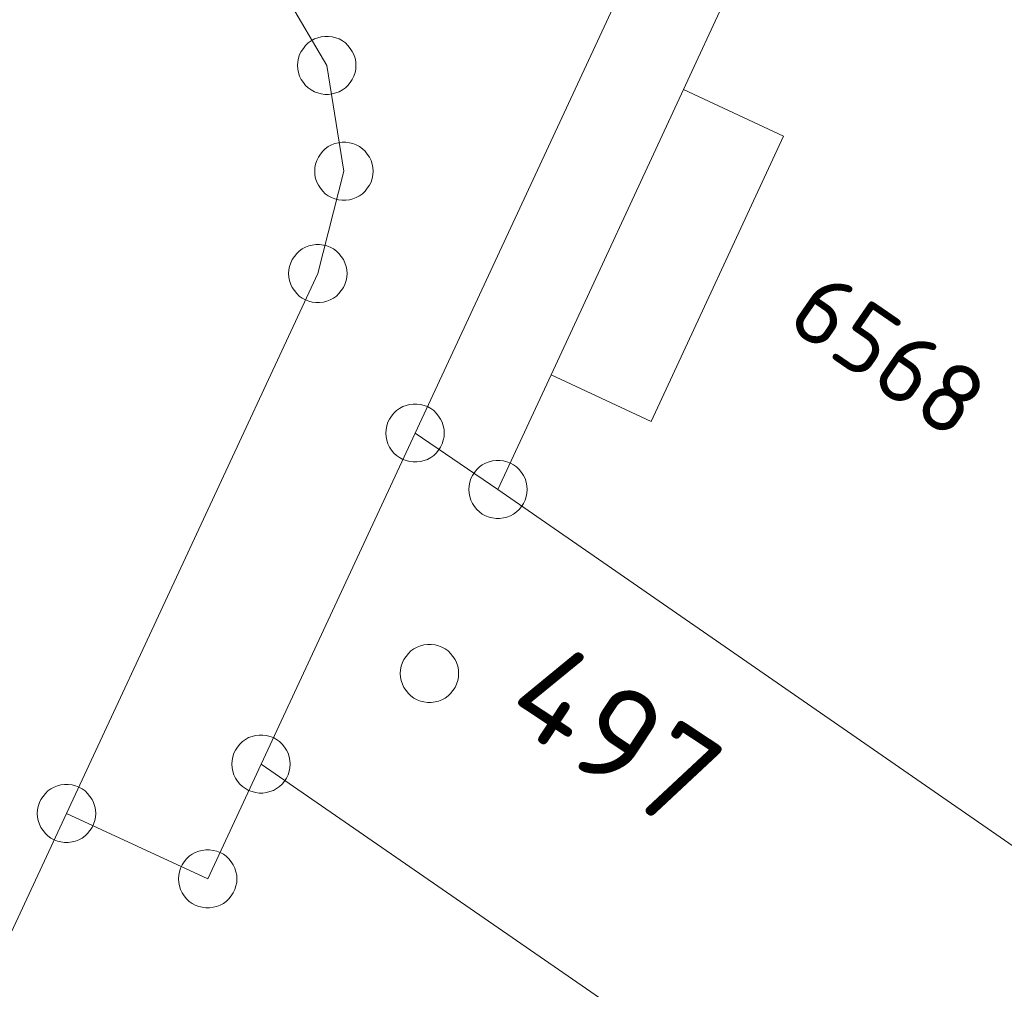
# Model space of a CAD drawing. Header units: metres. Extents: x 3425540 to 3446143, y 5432760 to 5444637.
# Tile 654 of 656: x 3444761 to 3444787, y 5435947 to 5435972. Entities that reach past the tile are written whole.
import ezdxf

# ---------------------------------------------------------------- set-up
doc = ezdxf.new("R2010")
doc.units = ezdxf.units.M
doc.layers.add('B_Bestand', color=9, linetype='Continuous', lineweight=18)
doc.layers.add('B_Flurgrenzen', color=9, linetype='Continuous', lineweight=18)
doc.styles.get("Standard").update_dxf_attribs({"font": 'isocpeur.ttf'})

msp = doc.modelspace()

# ---------------------------------------------------------------- linework, layer by layer
at = {"layer": 'B_Bestand'}
msp.add_lwpolyline([(3444777.647, 5435961.796), (3444781.048, 5435969.13), (3444778.474, 5435970.323), (3444775.073, 5435962.989), (3444777.647, 5435961.796)], dxfattribs=at)
at = {"layer": 'B_Flurgrenzen'}
for p, q in [((3444771.576, 5435961.496), (3444785.176, 5435990.717)), ((3444778.474, 5435970.323), (3444787.226, 5435989.187)), ((3444767.926, 5435973.296), (3444769.306, 5435970.946)), ((3444769.306, 5435970.946), (3444769.746, 5435968.226)), ((3444775.072, 5435962.99), (3444778.474, 5435970.323)), ((3444769.076, 5435965.596), (3444769.746, 5435968.226)), ((3444762.616, 5435951.716), (3444769.076, 5435965.596)), ((3444773.706, 5435960.046), (3444775.072, 5435962.99)), ((3444767.616, 5435952.986), (3444771.576, 5435961.496)), ((3444771.576, 5435961.496), (3444773.706, 5435960.046)), ((3444773.706, 5435960.046), (3444790.546, 5435948.386)), ((3444766.246, 5435950.036), (3444767.616, 5435952.986)), ((3444767.616, 5435952.986), (3444788.957, 5435938.256)), ((3444755.539, 5435936.517), (3444762.616, 5435951.716)), ((3444762.616, 5435951.716), (3444766.246, 5435950.036))]:
    msp.add_line(p, q, dxfattribs=at)
for points in [[(3444770.056, 5435970.946), (3444770.05, 5435971.04), (3444770.032, 5435971.129), (3444770.003, 5435971.224), (3444769.962, 5435971.306), (3444769.908, 5435971.383), (3444769.849, 5435971.46), (3444769.784, 5435971.525), (3444769.708, 5435971.578), (3444769.625, 5435971.625), (3444769.536, 5435971.655), (3444769.448, 5435971.678), (3444769.353, 5435971.69), (3444769.259, 5435971.69), (3444769.164, 5435971.678), (3444769.076, 5435971.655), (3444768.987, 5435971.625), (3444768.904, 5435971.578), (3444768.828, 5435971.525), (3444768.763, 5435971.46), (3444768.704, 5435971.383), (3444768.65, 5435971.306), (3444768.609, 5435971.224), (3444768.58, 5435971.129), (3444768.562, 5435971.04), (3444768.556, 5435970.946), (3444768.562, 5435970.852), (3444768.58, 5435970.763), (3444768.609, 5435970.668), (3444768.65, 5435970.586), (3444768.704, 5435970.509), (3444768.763, 5435970.432), (3444768.828, 5435970.367), (3444768.904, 5435970.314), (3444768.987, 5435970.267), (3444769.076, 5435970.237), (3444769.164, 5435970.214), (3444769.259, 5435970.202), (3444769.353, 5435970.202), (3444769.448, 5435970.214), (3444769.536, 5435970.237), (3444769.625, 5435970.267), (3444769.708, 5435970.314), (3444769.784, 5435970.367), (3444769.849, 5435970.432), (3444769.908, 5435970.509), (3444769.962, 5435970.586), (3444770.003, 5435970.668), (3444770.032, 5435970.763), (3444770.05, 5435970.852), (3444770.056, 5435970.946)], [(3444770.496, 5435968.226), (3444770.49, 5435968.32), (3444770.472, 5435968.409), (3444770.443, 5435968.504), (3444770.402, 5435968.586), (3444770.348, 5435968.663), (3444770.289, 5435968.74), (3444770.224, 5435968.805), (3444770.148, 5435968.858), (3444770.065, 5435968.905), (3444769.976, 5435968.935), (3444769.888, 5435968.958), (3444769.793, 5435968.97), (3444769.699, 5435968.97), (3444769.604, 5435968.958), (3444769.516, 5435968.935), (3444769.427, 5435968.905), (3444769.344, 5435968.858), (3444769.268, 5435968.805), (3444769.203, 5435968.74), (3444769.144, 5435968.663), (3444769.09, 5435968.586), (3444769.049, 5435968.504), (3444769.02, 5435968.409), (3444769.002, 5435968.32), (3444768.996, 5435968.226), (3444769.002, 5435968.132), (3444769.02, 5435968.043), (3444769.049, 5435967.948), (3444769.09, 5435967.866), (3444769.144, 5435967.789), (3444769.203, 5435967.712), (3444769.268, 5435967.647), (3444769.344, 5435967.594), (3444769.427, 5435967.547), (3444769.516, 5435967.517), (3444769.604, 5435967.494), (3444769.699, 5435967.482), (3444769.793, 5435967.482), (3444769.888, 5435967.494), (3444769.976, 5435967.517), (3444770.065, 5435967.547), (3444770.148, 5435967.594), (3444770.224, 5435967.647), (3444770.289, 5435967.712), (3444770.348, 5435967.789), (3444770.402, 5435967.866), (3444770.443, 5435967.948), (3444770.472, 5435968.043), (3444770.49, 5435968.132), (3444770.496, 5435968.226)], [(3444769.826, 5435965.596), (3444769.82, 5435965.69), (3444769.802, 5435965.779), (3444769.773, 5435965.874), (3444769.732, 5435965.956), (3444769.678, 5435966.033), (3444769.619, 5435966.11), (3444769.554, 5435966.175), (3444769.478, 5435966.228), (3444769.395, 5435966.275), (3444769.306, 5435966.305), (3444769.218, 5435966.328), (3444769.123, 5435966.34), (3444769.029, 5435966.34), (3444768.934, 5435966.328), (3444768.846, 5435966.305), (3444768.757, 5435966.275), (3444768.674, 5435966.228), (3444768.598, 5435966.175), (3444768.533, 5435966.11), (3444768.474, 5435966.033), (3444768.42, 5435965.956), (3444768.379, 5435965.874), (3444768.35, 5435965.779), (3444768.332, 5435965.69), (3444768.326, 5435965.596), (3444768.332, 5435965.502), (3444768.35, 5435965.413), (3444768.379, 5435965.318), (3444768.42, 5435965.236), (3444768.474, 5435965.159), (3444768.533, 5435965.082), (3444768.598, 5435965.017), (3444768.674, 5435964.964), (3444768.757, 5435964.917), (3444768.846, 5435964.887), (3444768.934, 5435964.864), (3444769.029, 5435964.852), (3444769.123, 5435964.852), (3444769.218, 5435964.864), (3444769.306, 5435964.887), (3444769.395, 5435964.917), (3444769.478, 5435964.964), (3444769.554, 5435965.017), (3444769.619, 5435965.082), (3444769.678, 5435965.159), (3444769.732, 5435965.236), (3444769.773, 5435965.318), (3444769.802, 5435965.413), (3444769.82, 5435965.502), (3444769.826, 5435965.596)], [(3444772.326, 5435961.496), (3444772.32, 5435961.59), (3444772.302, 5435961.679), (3444772.273, 5435961.774), (3444772.232, 5435961.856), (3444772.178, 5435961.933), (3444772.119, 5435962.01), (3444772.054, 5435962.075), (3444771.978, 5435962.128), (3444771.895, 5435962.175), (3444771.806, 5435962.205), (3444771.718, 5435962.228), (3444771.623, 5435962.24), (3444771.529, 5435962.24), (3444771.434, 5435962.228), (3444771.346, 5435962.205), (3444771.257, 5435962.175), (3444771.174, 5435962.128), (3444771.098, 5435962.075), (3444771.033, 5435962.01), (3444770.974, 5435961.933), (3444770.92, 5435961.856), (3444770.879, 5435961.774), (3444770.85, 5435961.679), (3444770.832, 5435961.59), (3444770.826, 5435961.496), (3444770.832, 5435961.402), (3444770.85, 5435961.313), (3444770.879, 5435961.218), (3444770.92, 5435961.136), (3444770.974, 5435961.059), (3444771.033, 5435960.982), (3444771.098, 5435960.917), (3444771.174, 5435960.864), (3444771.257, 5435960.817), (3444771.346, 5435960.787), (3444771.434, 5435960.764), (3444771.529, 5435960.752), (3444771.623, 5435960.752), (3444771.718, 5435960.764), (3444771.806, 5435960.787), (3444771.895, 5435960.817), (3444771.978, 5435960.864), (3444772.054, 5435960.917), (3444772.119, 5435960.982), (3444772.178, 5435961.059), (3444772.232, 5435961.136), (3444772.273, 5435961.218), (3444772.302, 5435961.313), (3444772.32, 5435961.402), (3444772.326, 5435961.496)], [(3444774.456, 5435960.046), (3444774.45, 5435960.14), (3444774.432, 5435960.229), (3444774.403, 5435960.324), (3444774.362, 5435960.406), (3444774.308, 5435960.483), (3444774.249, 5435960.56), (3444774.184, 5435960.625), (3444774.108, 5435960.678), (3444774.025, 5435960.725), (3444773.936, 5435960.755), (3444773.848, 5435960.778), (3444773.753, 5435960.79), (3444773.659, 5435960.79), (3444773.564, 5435960.778), (3444773.476, 5435960.755), (3444773.387, 5435960.725), (3444773.304, 5435960.678), (3444773.228, 5435960.625), (3444773.163, 5435960.56), (3444773.104, 5435960.483), (3444773.05, 5435960.406), (3444773.009, 5435960.324), (3444772.98, 5435960.229), (3444772.962, 5435960.14), (3444772.956, 5435960.046), (3444772.962, 5435959.952), (3444772.98, 5435959.863), (3444773.009, 5435959.768), (3444773.05, 5435959.686), (3444773.104, 5435959.609), (3444773.163, 5435959.532), (3444773.228, 5435959.467), (3444773.304, 5435959.414), (3444773.387, 5435959.367), (3444773.476, 5435959.337), (3444773.564, 5435959.314), (3444773.659, 5435959.302), (3444773.753, 5435959.302), (3444773.848, 5435959.314), (3444773.936, 5435959.337), (3444774.025, 5435959.367), (3444774.108, 5435959.414), (3444774.184, 5435959.467), (3444774.249, 5435959.532), (3444774.308, 5435959.609), (3444774.362, 5435959.686), (3444774.403, 5435959.768), (3444774.432, 5435959.863), (3444774.45, 5435959.952), (3444774.456, 5435960.046)], [(3444772.696, 5435955.316), (3444772.69, 5435955.41), (3444772.672, 5435955.499), (3444772.643, 5435955.594), (3444772.602, 5435955.676), (3444772.548, 5435955.753), (3444772.489, 5435955.83), (3444772.424, 5435955.895), (3444772.348, 5435955.948), (3444772.265, 5435955.995), (3444772.176, 5435956.025), (3444772.088, 5435956.048), (3444771.993, 5435956.06), (3444771.899, 5435956.06), (3444771.804, 5435956.048), (3444771.716, 5435956.025), (3444771.627, 5435955.995), (3444771.544, 5435955.948), (3444771.468, 5435955.895), (3444771.403, 5435955.83), (3444771.344, 5435955.753), (3444771.29, 5435955.676), (3444771.249, 5435955.594), (3444771.22, 5435955.499), (3444771.202, 5435955.41), (3444771.196, 5435955.316), (3444771.202, 5435955.222), (3444771.22, 5435955.133), (3444771.249, 5435955.038), (3444771.29, 5435954.956), (3444771.344, 5435954.879), (3444771.403, 5435954.802), (3444771.468, 5435954.737), (3444771.544, 5435954.684), (3444771.627, 5435954.637), (3444771.716, 5435954.607), (3444771.804, 5435954.584), (3444771.899, 5435954.572), (3444771.993, 5435954.572), (3444772.088, 5435954.584), (3444772.176, 5435954.607), (3444772.265, 5435954.637), (3444772.348, 5435954.684), (3444772.424, 5435954.737), (3444772.489, 5435954.802), (3444772.548, 5435954.879), (3444772.602, 5435954.956), (3444772.643, 5435955.038), (3444772.672, 5435955.133), (3444772.69, 5435955.222), (3444772.696, 5435955.316)], [(3444768.366, 5435952.986), (3444768.36, 5435953.08), (3444768.342, 5435953.169), (3444768.313, 5435953.264), (3444768.272, 5435953.346), (3444768.218, 5435953.423), (3444768.159, 5435953.5), (3444768.094, 5435953.565), (3444768.018, 5435953.618), (3444767.935, 5435953.665), (3444767.846, 5435953.695), (3444767.758, 5435953.718), (3444767.663, 5435953.73), (3444767.569, 5435953.73), (3444767.474, 5435953.718), (3444767.386, 5435953.695), (3444767.297, 5435953.665), (3444767.214, 5435953.618), (3444767.138, 5435953.565), (3444767.073, 5435953.5), (3444767.014, 5435953.423), (3444766.96, 5435953.346), (3444766.919, 5435953.264), (3444766.89, 5435953.169), (3444766.872, 5435953.08), (3444766.866, 5435952.986), (3444766.872, 5435952.892), (3444766.89, 5435952.803), (3444766.919, 5435952.708), (3444766.96, 5435952.626), (3444767.014, 5435952.549), (3444767.073, 5435952.472), (3444767.138, 5435952.407), (3444767.214, 5435952.354), (3444767.297, 5435952.307), (3444767.386, 5435952.277), (3444767.474, 5435952.254), (3444767.569, 5435952.242), (3444767.663, 5435952.242), (3444767.758, 5435952.254), (3444767.846, 5435952.277), (3444767.935, 5435952.307), (3444768.018, 5435952.354), (3444768.094, 5435952.407), (3444768.159, 5435952.472), (3444768.218, 5435952.549), (3444768.272, 5435952.626), (3444768.313, 5435952.708), (3444768.342, 5435952.803), (3444768.36, 5435952.892), (3444768.366, 5435952.986)], [(3444763.366, 5435951.716), (3444763.36, 5435951.81), (3444763.342, 5435951.899), (3444763.313, 5435951.994), (3444763.272, 5435952.076), (3444763.218, 5435952.153), (3444763.159, 5435952.23), (3444763.094, 5435952.295), (3444763.018, 5435952.348), (3444762.935, 5435952.395), (3444762.846, 5435952.425), (3444762.758, 5435952.448), (3444762.663, 5435952.46), (3444762.569, 5435952.46), (3444762.474, 5435952.448), (3444762.386, 5435952.425), (3444762.297, 5435952.395), (3444762.214, 5435952.348), (3444762.138, 5435952.295), (3444762.073, 5435952.23), (3444762.014, 5435952.153), (3444761.96, 5435952.076), (3444761.919, 5435951.994), (3444761.89, 5435951.899), (3444761.872, 5435951.81), (3444761.866, 5435951.716), (3444761.872, 5435951.622), (3444761.89, 5435951.533), (3444761.919, 5435951.438), (3444761.96, 5435951.356), (3444762.014, 5435951.279), (3444762.073, 5435951.202), (3444762.138, 5435951.137), (3444762.214, 5435951.084), (3444762.297, 5435951.037), (3444762.386, 5435951.007), (3444762.474, 5435950.984), (3444762.569, 5435950.972), (3444762.663, 5435950.972), (3444762.758, 5435950.984), (3444762.846, 5435951.007), (3444762.935, 5435951.037), (3444763.018, 5435951.084), (3444763.094, 5435951.137), (3444763.159, 5435951.202), (3444763.218, 5435951.279), (3444763.272, 5435951.356), (3444763.313, 5435951.438), (3444763.342, 5435951.533), (3444763.36, 5435951.622), (3444763.366, 5435951.716)], [(3444766.996, 5435950.036), (3444766.99, 5435950.13), (3444766.972, 5435950.219), (3444766.943, 5435950.314), (3444766.902, 5435950.396), (3444766.848, 5435950.473), (3444766.789, 5435950.55), (3444766.724, 5435950.615), (3444766.648, 5435950.668), (3444766.565, 5435950.715), (3444766.476, 5435950.745), (3444766.388, 5435950.768), (3444766.293, 5435950.78), (3444766.199, 5435950.78), (3444766.104, 5435950.768), (3444766.016, 5435950.745), (3444765.927, 5435950.715), (3444765.844, 5435950.668), (3444765.768, 5435950.615), (3444765.703, 5435950.55), (3444765.644, 5435950.473), (3444765.59, 5435950.396), (3444765.549, 5435950.314), (3444765.52, 5435950.219), (3444765.502, 5435950.13), (3444765.496, 5435950.036), (3444765.502, 5435949.942), (3444765.52, 5435949.853), (3444765.549, 5435949.758), (3444765.59, 5435949.676), (3444765.644, 5435949.599), (3444765.703, 5435949.522), (3444765.768, 5435949.457), (3444765.844, 5435949.404), (3444765.927, 5435949.357), (3444766.016, 5435949.327), (3444766.104, 5435949.304), (3444766.199, 5435949.292), (3444766.293, 5435949.292), (3444766.388, 5435949.304), (3444766.476, 5435949.327), (3444766.565, 5435949.357), (3444766.648, 5435949.404), (3444766.724, 5435949.457), (3444766.789, 5435949.522), (3444766.848, 5435949.599), (3444766.902, 5435949.676), (3444766.943, 5435949.758), (3444766.972, 5435949.853), (3444766.99, 5435949.942), (3444766.996, 5435950.036)]]:
    msp.add_lwpolyline(points, dxfattribs=at)

# ---------------------------------------------------------------- texts
at = {"layer": 'B_Bestand'}
msp.add_text('497', height=2.5, rotation=326.4895, dxfattribs=at).set_placement((3444773.752, 5435954.209))
at = {"layer": 'B_Flurgrenzen'}
msp.add_text('6568', height=1.8, rotation=325.4543, dxfattribs=at).set_placement((3444781.057, 5435964.267))

doc.saveas('drawing.dxf')
